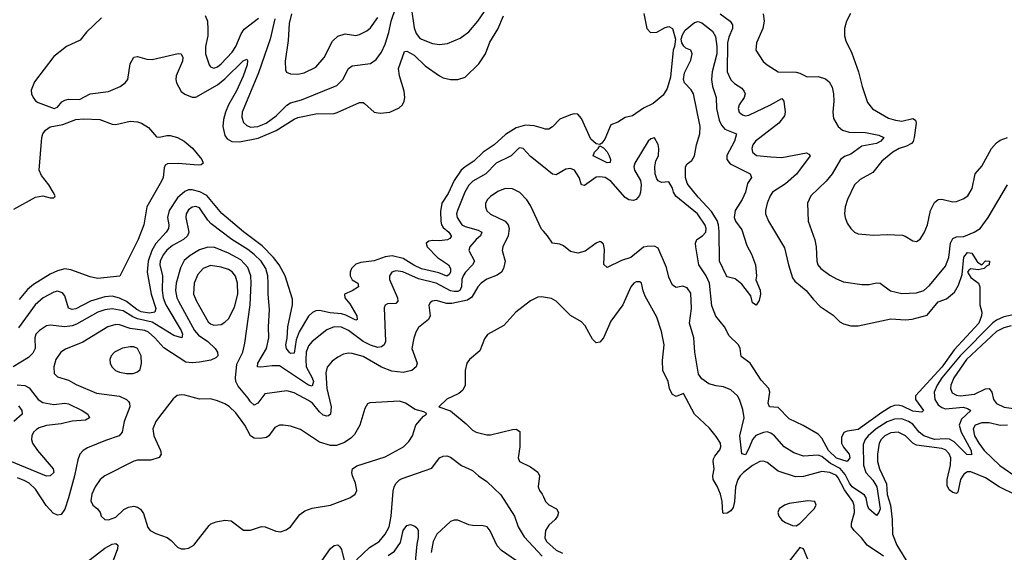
# Model space of a CAD drawing. Header units: inches. Extents: x 1173000 to 1307049, y 522583 to 678455.
# Tile 334 of 617: x 1297122 to 1302533, y 534390 to 537318. Entities that reach past the tile are written whole.
import ezdxf

# ---------------------------------------------------------------- set-up
doc = ezdxf.new("R2010")
doc.units = ezdxf.units.IN
doc.header["$MEASUREMENT"] = 0
doc.layers.add('B2593', color=7, linetype='Continuous')
doc.layers.add('B3503', color=7, linetype='Continuous')

msp = doc.modelspace()

# ---------------------------------------------------------------- linework, layer by layer
at = {"layer": 'B2593', "color": 5}
for points, elevation in [([(1298523.5, 537323.5), (1298498.4, 537210), (1298435, 537025), (1298345.3, 536810), (1298342.5, 536782.5), (1298352, 536752), (1298370, 536735.6), (1298390, 536728.1), (1298430, 536730.6), (1298476, 536750), (1298531.9, 536790), (1298590, 536848.2), (1298610, 536860.4), (1298670, 536877.5), (1298864.5, 536955.5), (1298898.8, 536990), (1298929.9, 537050.1), (1298950, 537064.5), (1299050, 537078), (1299081.6, 537098.4), (1299110, 537139.6), (1299130, 537182.6), (1299151.7, 537248.3), (1299164.4, 537310), (1299190, 537385.8)], 840), ([(1298615.6, 537350), (1298603.6, 537296.4), (1298597.2, 537202.8), (1298580.2, 537090), (1298582.4, 537042.4), (1298589.2, 537029.2), (1298610, 537020.9), (1298650, 537018.6), (1298686.4, 537026.4), (1298750, 537057.6), (1298794.8, 537110), (1298840.5, 537199.5), (1298870, 537226.8), (1298910, 537239.3), (1298970, 537231.1), (1298990, 537236), (1299030, 537256.8), (1299050, 537273.5), (1299090.6, 537329.4)], 860), ([(1299273.5, 537386.5), (1299290, 537273.4), (1299301.3, 537241.3), (1299318.8, 537218.8), (1299330.3, 537210), (1299390, 537187.9), (1299430, 537182.2), (1299473.3, 537186.7), (1299543.4, 537216.6), (1299590, 537251.3), (1299640.6, 537310), (1299676.2, 537363.8)], 840), ([(1297571.1, 537328.9), (1297490, 537248.6), (1297454.4, 537205.6), (1297380.3, 537170), (1297310, 537116.5), (1297204.4, 536975.6), (1297186, 536930), (1297186.7, 536910), (1297195.6, 536890), (1297210, 536872), (1297223.5, 536863.5), (1297312, 536830), (1297330, 536838), (1297354.4, 536865.6), (1297370, 536875.8), (1297390, 536881), (1297450, 536879.6), (1297510, 536910.1), (1297610, 536922.5), (1297675.1, 536950), (1297701.1, 536970), (1297715.6, 536990), (1297730, 537074.8), (1297750, 537112.2), (1297770, 537116.5), (1297821.8, 537101.8), (1297850, 537099.3), (1297992.3, 537132.3), (1298010, 537130.3), (1298018.5, 537110), (1298016.8, 537090), (1297982.1, 537010), (1297979.4, 536990), (1297983.2, 536970), (1298010, 536923.1), (1298030, 536907.9), (1298070, 536891.6), (1298090, 536892.9), (1298210, 536959.6), (1298250, 536992.9), (1298350, 537092.4), (1298370, 537101.3), (1298374.3, 537094.3), (1298372.4, 537070), (1298350, 537007.2), (1298313.9, 536926.1), (1298270, 536849.1), (1298252.7, 536810), (1298241.4, 536770), (1298239, 536730), (1298250, 536681.1), (1298263, 536663), (1298288.3, 536648.3), (1298330, 536647.1), (1298432.6, 536667.4), (1298531.3, 536708.7), (1298630, 536771.7), (1298650, 536780.1), (1298750, 536801), (1298850, 536802.8), (1298866.9, 536806.9), (1298990, 536863.6), (1299010, 536863.1), (1299017.8, 536857.8), (1299070, 536809.2), (1299103.8, 536803.8), (1299157, 536810), (1299206.7, 536833.3), (1299225.1, 536850), (1299235.5, 536870), (1299238.2, 536890), (1299234.3, 536925.7), (1299208.7, 537008.7), (1299204.8, 537050), (1299236.9, 537143.1), (1299250, 537145.8), (1299290, 537123.6), (1299350, 537064.3), (1299430, 537008.6), (1299450, 536998.5), (1299490, 536988.4), (1299530, 536988.3), (1299570, 537001.3), (1299645.1, 537074.9), (1299681.7, 537130), (1299705.1, 537194.9), (1299750, 537265), (1299780.9, 537339.1)], 820), ([(1298141.1, 537341.1), (1298154.5, 537310), (1298156.9, 537263.1), (1298156.5, 537230), (1298142.9, 537170), (1298144.2, 537130), (1298162.6, 537070), (1298170, 537059.6), (1298190, 537051.2), (1298210, 537059.1), (1298230, 537074.8), (1298290, 537139.2), (1298310, 537170.2), (1298339.2, 537240.8), (1298354.9, 537265.1), (1298433.7, 537326.3)], 840), ([(1297090, 536277), (1297210, 536343), (1297250, 536350.2), (1297290, 536338.5), (1297310, 536339.5), (1297315.3, 536344.7), (1297317.7, 536350), (1297307.1, 536370), (1297282.8, 536410), (1297241.7, 536461.7), (1297228.4, 536490), (1297243, 536670), (1297249.3, 536690), (1297264, 536710), (1297290, 536729.7), (1297359, 536741), (1297430, 536770), (1297473.8, 536773.8), (1297563.1, 536770), (1297630, 536743.3), (1297650, 536741.6), (1297730, 536760.8), (1297770, 536757.4), (1297792, 536750), (1297830, 536725), (1297874, 536674), (1297890, 536671.8), (1297930, 536681.7), (1297950, 536680.5), (1297990, 536670.1), (1298025.6, 536650), (1298072, 536612), (1298123.6, 536550), (1298130.3, 536529.7), (1298119.5, 536520.5), (1298102.3, 536517.7), (1297993.3, 536526.7), (1297933.6, 536526.4), (1297921.7, 536518.3), (1297915.7, 536504.3), (1297910.1, 536450), (1297901.9, 536430), (1297821, 536290), (1297803.7, 536190), (1297773.5, 536110), (1297672.3, 535907.7), (1297550, 535894.9), (1297510, 535903.7), (1297403.5, 535943.5), (1297370, 535948.1), (1297330, 535937.4), (1297290, 535918.6), (1297197.8, 535862.2), (1297165.2, 535834.8), (1297119.8, 535780.2)], 780), ([(1300000, 536719.6), (1299950, 536735.1), (1299901.6, 536738.4), (1299850, 536723.6), (1299792.6, 536687.4), (1299730.4, 536629.6), (1299669.4, 536590), (1299618.8, 536541.2), (1299570, 536509.9), (1299549, 536491), (1299510, 536434.2), (1299476.9, 536363.1), (1299442.1, 536310), (1299435.6, 536264.4), (1299436.2, 536210), (1299440.8, 536190), (1299450, 536176.5), (1299480.4, 536150), (1299494.1, 536130), (1299493.1, 536126.9), (1299485.3, 536114.7), (1299472.6, 536107.4), (1299430, 536102.1), (1299390, 536104.8), (1299370, 536100.2), (1299356.8, 536090), (1299361.5, 536070), (1299418.7, 536010), (1299478.2, 535970), (1299489.5, 535950), (1299489.5, 535930), (1299483.2, 535916.8), (1299470, 535907.5), (1299426.3, 535926.3), (1299330, 535948), (1299288.3, 535968.3), (1299230, 536005.7), (1299170, 536020.4), (1299130, 536015), (1299070, 535992.5), (1298996.5, 535983.5), (1298970, 535975), (1298946.4, 535950), (1298939.1, 535930), (1298938.7, 535910), (1298950, 535888.4), (1298980.3, 535870), (1298984.9, 535850), (1298950, 535828), (1298906.4, 535810), (1298909, 535790), (1298936.5, 535756.5), (1298974.4, 535690), (1298976.9, 535670), (1298970, 535665.9), (1298914.8, 535694.8), (1298890, 535702), (1298827.5, 535707.5), (1298770, 535719.9), (1298750, 535717.4), (1298731.2, 535708.8), (1298710, 535688.4), (1298658.2, 535601.8), (1298641, 535559), (1298630, 535484.5), (1298610, 535483.7), (1298603.7, 535490), (1298588.4, 535510), (1298585.4, 535530), (1298592.4, 535567.6), (1298595.8, 535630), (1298622.1, 535750), (1298622, 535782), (1298581.3, 535910), (1298548.7, 535970), (1298517, 536010), (1298454.8, 536074.8), (1298351.5, 536151.5), (1298233.3, 536253.3), (1298150, 536351.2), (1298112.3, 536372.3), (1298070, 536383.3), (1298050, 536382.2), (1298030, 536374), (1297990, 536339), (1297943.5, 536270), (1297935, 536230), (1297941.6, 536190), (1297939.8, 536170), (1297928, 536150), (1297870, 536087), (1297848.8, 536050), (1297828.2, 535990), (1297823.3, 535930), (1297845.4, 535810), (1297870.1, 535730), (1297865, 535710), (1297835.1, 535704.9), (1297790, 535711.6), (1297765.4, 535725.4), (1297710, 535769.1), (1297670, 535787.9), (1297630, 535799.2), (1297590, 535793.9), (1297511.2, 535770), (1297430, 535729.5), (1297410, 535724.5), (1297390, 535732.9), (1297370, 535799.7), (1297357, 535817), (1297330, 535825), (1297310, 535820.1), (1297250.7, 535790), (1297206.9, 535750), (1297115.5, 535624.5)], 820), ([(1300000, 536509.7), (1299930, 536565.7), (1299889, 536610), (1299870, 536613.6), (1299863.1, 536610), (1299823.9, 536570), (1299739.8, 536530), (1299683, 536470), (1299613.2, 536430), (1299590, 536409), (1299567.7, 536370), (1299528.7, 536270), (1299523.2, 536250), (1299526.2, 536230), (1299551.2, 536191.2), (1299570, 536181), (1299640.9, 536160.9), (1299661.3, 536150), (1299655, 536130), (1299630, 536109.9), (1299596.8, 536070), (1299590.2, 536050), (1299621.1, 535990), (1299610.2, 535970), (1299571.9, 535930), (1299559.1, 535910), (1299552.3, 535890), (1299550.8, 535850), (1299540.4, 535830), (1299530, 535824.6), (1299510, 535823.5), (1299490, 535828.1), (1299410, 535870.6), (1299314.2, 535894.2), (1299227.3, 535932.7), (1299190, 535937.6), (1299167.6, 535930), (1299154, 535910), (1299154, 535890), (1299198.5, 535790), (1299200.7, 535770), (1299190, 535758.8), (1299144.3, 535755.7), (1299131.1, 535748.9), (1299125.1, 535734.9), (1299132.5, 535550), (1299125.9, 535530), (1299110, 535519.7), (1299090, 535516.8), (1299050, 535529.2), (1299009.3, 535550), (1298930, 535610.4), (1298890, 535628.7), (1298850, 535629.9), (1298810, 535614), (1298730, 535549), (1298710, 535524.5), (1298696.8, 535490), (1298693.8, 535450), (1298696.8, 535410), (1298730.1, 535350), (1298736, 535330), (1298730, 535304.1), (1298710, 535309), (1298550, 535414.5), (1298510, 535416.1), (1298448, 535408), (1298429.9, 535409.9), (1298430.7, 535430), (1298478.3, 535510), (1298491.7, 535570), (1298489.2, 535629.2), (1298494.4, 535725.6), (1298487.8, 535810), (1298488.4, 535870), (1298485.6, 535910), (1298474.4, 535950), (1298448.4, 535990), (1298410, 536028), (1298375.1, 536055.1), (1298288.9, 536108.9), (1298175.2, 536195.2), (1298155.8, 536215.8), (1298110, 536283.4), (1298090, 536291.6), (1298070, 536286.8), (1298050, 536272.9), (1298037.6, 536250), (1298035.3, 536230), (1298052.1, 536150), (1298044.8, 536130), (1298023.2, 536110), (1297962.7, 536077.3), (1297930, 536052), (1297910, 536026.2), (1297894.2, 535990), (1297892.7, 535970), (1297906.7, 535910), (1297904.9, 535830), (1297910.8, 535790), (1297925.9, 535750), (1298009.5, 535610), (1298017.2, 535590), (1298013.7, 535570), (1297970, 535581.9), (1297850, 535655.3), (1297770, 535673.9), (1297744.3, 535684.3), (1297690, 535717.2), (1297630, 535729.5), (1297590, 535723.4), (1297551.3, 535710), (1297434.7, 535645.3), (1297410, 535635.7), (1297370, 535629.9), (1297290, 535639.2), (1297270, 535635.1), (1297230.4, 535610), (1297210.3, 535590), (1297205.5, 535570), (1297206.8, 535510), (1297195.3, 535484.7), (1297170, 535461.2), (1297086.5, 535410)], 840), ([(1300000, 536156), (1299990, 536167.3), (1299930, 536296.2), (1299910, 536327.8), (1299870, 536368.3), (1299830, 536388.6), (1299790, 536390.9), (1299750, 536373.8), (1299710, 536345.3), (1299693.8, 536330), (1299682.2, 536310), (1299681.6, 536290), (1299690, 536267.9), (1299710, 536248.7), (1299790.1, 536210.1), (1299806, 536190), (1299811.8, 536170), (1299806.3, 536130), (1299776.5, 536070), (1299774.4, 536050), (1299789.4, 535990), (1299781.1, 535950), (1299769.2, 535930.8), (1299746, 535914), (1299689, 535891), (1299659, 535870), (1299640.1, 535850), (1299606.7, 535793.3), (1299583.3, 535776.7), (1299497.1, 535757.1), (1299470, 535758.6), (1299410, 535775), (1299388.9, 535771.1), (1299378.2, 535761.8), (1299371.5, 535748.5), (1299378.8, 535690), (1299368, 535670), (1299314.4, 535625.6), (1299299.5, 535600.5), (1299288.2, 535568.2), (1299277.8, 535510), (1299306.2, 535430), (1299300.7, 535410), (1299276.5, 535390), (1299230, 535379.6), (1299166.8, 535386.8), (1299110, 535408.4), (1299010, 535466.1), (1298950, 535483.6), (1298930, 535485), (1298900.9, 535479.1), (1298870, 535463.2), (1298839.6, 535440.4), (1298811.4, 535408.6), (1298803.7, 535376.3), (1298809.3, 535290), (1298833.9, 535190), (1298830.8, 535150), (1298818.8, 535141.2), (1298810, 535138.3), (1298790, 535144.7), (1298770, 535162), (1298731.3, 535210), (1298710, 535224.5), (1298630, 535267.5), (1298590, 535278.5), (1298470, 535260.9), (1298430, 535210.8), (1298410, 535198.5), (1298390, 535217.2), (1298378.2, 535238.2), (1298323.2, 535303.2), (1298310.8, 535330), (1298308.8, 535350), (1298315.5, 535424.5), (1298347.8, 535490), (1298359.2, 535540.8), (1298389.5, 535750.5), (1298394.9, 535870), (1298392.5, 535910), (1298375.3, 535955.3), (1298337.1, 535997.1), (1298270, 536035), (1298190, 536067.7), (1298150, 536065.9), (1298110, 536052.5), (1298058.5, 536021.5), (1298025.9, 535994.1), (1298005.1, 535954.9), (1297982.9, 535870), (1297977.8, 535830), (1297986, 535790), (1297995.2, 535770), (1298083.7, 535610), (1298104.8, 535584.8), (1298157, 535550), (1298197.1, 535510), (1298208.4, 535490), (1298210.3, 535470), (1298200.6, 535459.4), (1298173.1, 535446.9), (1298110, 535435.8), (1298070, 535431.1), (1298036.1, 535436.1), (1297914, 535514), (1297864, 535570), (1297830, 535600.8), (1297809.9, 535609.9), (1297730, 535620.1), (1297670, 535641.2), (1297650, 535642.7), (1297607.1, 535630), (1297470, 535545.2), (1297373.8, 535506.2), (1297348.2, 535490), (1297321, 535450), (1297309.3, 535410), (1297312.4, 535372.4), (1297330, 535354.9), (1297390, 535337.1), (1297433.1, 535313.1), (1297545.2, 535265.2), (1297670, 535248.1), (1297710, 535231), (1297719.5, 535219.5), (1297726.2, 535210), (1297727.5, 535190), (1297696.6, 535110), (1297685, 535050), (1297668.2, 535030), (1297594.2, 535005.8), (1297495.3, 534964.7), (1297470.2, 534949.8), (1297453.4, 534930), (1297441, 534899), (1297423.9, 534810), (1297390.1, 534689.9), (1297370, 534627.6), (1297350, 534598.7), (1297330, 534594.6), (1297306.3, 534606.3), (1297268.4, 534648.4), (1297210, 534737), (1297174.3, 534770), (1297150, 534784.1), (1297110, 534800.7)], 860), ([(1300000, 535793.6), (1299990, 535795.4), (1299970, 535792.6), (1299930, 535772.6), (1299848.4, 535710), (1299782.3, 535637.7), (1299692.2, 535587.8), (1299676.1, 535563.9), (1299650, 535497.2), (1299594, 535450), (1299579.1, 535430), (1299570.4, 535390), (1299570.4, 535310), (1299558.3, 535281.7), (1299536.2, 535263.8), (1299470, 535232), (1299424.7, 535190), (1299490, 535168.5), (1299576.6, 535096.6), (1299610, 535061.7), (1299630, 535051.7), (1299690, 535036), (1299710, 535036.9), (1299830, 535065.8), (1299850, 535067.2), (1299870, 535054), (1299870.3, 534970), (1299860.9, 534910), (1299868.5, 534890), (1299930, 534859.7), (1299970.1, 534830.1), (1299978.9, 534810), (1299972.2, 534750), (1299979, 534730), (1299993.4, 534710), (1300000, 534695.4)], 880), ([(1297108.9, 535311.1), (1297150, 535307.8), (1297173.7, 535293.7), (1297223.2, 535230), (1297250, 535213.4), (1297310, 535202), (1297369.5, 535209.5), (1297390, 535205.9), (1297465.7, 535170), (1297495.8, 535150), (1297506, 535130), (1297484, 535116), (1297410.8, 535110.8), (1297350, 535096.9), (1297270, 535087.1), (1297230, 535075.3), (1297214.2, 535065.8), (1297198, 535050), (1297188.3, 535030), (1297187.3, 535010), (1297193.3, 534990), (1297220.1, 534950), (1297307, 534850), (1297309.3, 534830), (1297290, 534810.7), (1297270, 534808.7), (1297070, 534892.2)], 840), ([(1297115.5, 535195.5), (1297133.7, 535170), (1297136.5, 535150), (1297089.3, 535110)], 820), ([(1298973.6, 534350), (1299043.8, 534416.2), (1299098.1, 534450), (1299130, 534489.4), (1299152.6, 534530), (1299163.3, 534590), (1299173.9, 534726.1), (1299180.3, 534750), (1299191.9, 534770), (1299210, 534788.1), (1299224.6, 534795.4), (1299387.1, 534852.9), (1299430, 534910.2), (1299450, 534919), (1299470, 534920.9), (1299490, 534912.9), (1299550, 534867.6), (1299610, 534840.3), (1299643.1, 534810), (1299690, 534779), (1299766.1, 534706.1), (1299841.6, 534590), (1299862.2, 534530), (1299894.8, 534474.8), (1299993.4, 534370)], 860), ([(1299147.1, 534372.9), (1299182.7, 534397.3), (1299214.9, 534445.1), (1299230, 534510.5), (1299250, 534537.6), (1299270, 534543), (1299294, 534534), (1299305.5, 534525.5), (1299312.4, 534512.4), (1299311.5, 534471.5), (1299304.3, 534435.7), (1299290, 534280.9)], 840), ([(1299906.1, 534306.1), (1299770, 534400.2), (1299746.8, 534426.8), (1299708.5, 534508.5), (1299690.6, 534530.6), (1299670, 534536.3), (1299610, 534537.4), (1299590, 534541.9), (1299530, 534567.3), (1299510, 534567.6), (1299490, 534560.3), (1299414, 534490), (1299395.2, 534450), (1299383.6, 534390)], 860), ([(1297470, 534319.4), (1297590, 534412.6), (1297630, 534434.4), (1297650, 534439.7), (1297662, 534430), (1297658.9, 534410), (1297629.6, 534330)], 860), ([(1298770, 534326), (1298830, 534411.8), (1298850, 534427), (1298870, 534432), (1298881.2, 534421.2), (1298890, 534406.8), (1298906.1, 534346.1)], 860)]:
    msp.add_lwpolyline(points, dxfattribs=dict(at, elevation=elevation))
at = {"layer": 'B2593', "color": 5, "elevation": 880}
for points in [[(1298170, 535966.7), (1298130, 535950.5), (1298102.1, 535917.9), (1298081.9, 535870), (1298077.5, 535810), (1298094, 535770), (1298157.9, 535657.9), (1298170, 535646.4), (1298190, 535638.4), (1298230, 535643.2), (1298250, 535654.6), (1298270, 535674.5), (1298302.8, 535737.2), (1298320.3, 535810), (1298319.9, 535870), (1298308.8, 535908.8), (1298290, 535932.2), (1298270, 535944.5), (1298230, 535958.6)], [(1297730, 535519.9), (1297688.1, 535511.9), (1297643, 535490), (1297624.4, 535470), (1297617.6, 535450), (1297620.3, 535430), (1297628.8, 535410), (1297649.5, 535389.5), (1297670, 535380.6), (1297710, 535373.5), (1297746, 535374), (1297770, 535381.7), (1297785.1, 535394.9), (1297792.1, 535427.9), (1297788.9, 535470), (1297770, 535510.7), (1297750, 535519.4)], [(1298010, 535256.8), (1297987.7, 535252.3), (1297965.4, 535234.6), (1297884.4, 535130), (1297870, 535109.6), (1297853.6, 535070), (1297858.8, 535030), (1297896.9, 534950), (1297899.5, 534930), (1297887.8, 534912.2), (1297842.3, 534897.7), (1297770, 534896.5), (1297750, 534892.3), (1297590, 534810.8), (1297565.2, 534790), (1297536.6, 534750), (1297518.5, 534710), (1297513.5, 534673.5), (1297524.2, 534650), (1297550.6, 534630), (1297564.4, 534610), (1297570.5, 534590), (1297590.4, 534570.4), (1297610, 534568.9), (1297650, 534584), (1297694.8, 534625.2), (1297720.7, 534639.3), (1297750, 534643.7), (1297770, 534638.5), (1297786.8, 534626.8), (1297803.2, 534603.2), (1297827.3, 534527.3), (1297839.3, 534510), (1297870, 534494.3), (1297932.7, 534472.7), (1297955.4, 534455.4), (1297990, 534418.4), (1298010, 534408.7), (1298030, 534408.8), (1298050, 534413.4), (1298079.6, 534430), (1298163, 534537), (1298173.4, 534546.6), (1298201.5, 534558.5), (1298250, 534567.1), (1298283.5, 534563.5), (1298352.5, 534512.5), (1298390, 534512.8), (1298451.8, 534531.8), (1298470.3, 534530.3), (1298530, 534506), (1298556.2, 534503.8), (1298586, 534514), (1298609.7, 534530.3), (1298661.7, 534598.3), (1298690, 534619), (1298730, 534632.8), (1298830, 534650.3), (1298936, 534690), (1298966, 534710), (1298974.5, 534730), (1298968.2, 534770), (1298951.3, 534810), (1298947.8, 534830), (1298952, 534850), (1298974.6, 534865.4), (1299130, 534915.4), (1299231.3, 534970), (1299260.3, 534999.7), (1299280.5, 535030), (1299299.6, 535090), (1299341.1, 535138.9), (1299357.2, 535150), (1299356, 535156), (1299343.2, 535163.2), (1299295.2, 535175.2), (1299242.7, 535210), (1299210, 535220.4), (1299047.3, 535212.7), (1299033.7, 535206.3), (1299018.8, 535181.2), (1298992.2, 535090), (1298961.8, 535038.2), (1298942.2, 535017.8), (1298906.6, 534993.4), (1298863.1, 534976.9), (1298830, 534976.8), (1298770, 534996.1), (1298665.6, 535065.6), (1298610, 535084.2), (1298570.3, 535089.7), (1298550, 535088.4), (1298523.9, 535076.1), (1298491.7, 535030), (1298478.1, 535021.9), (1298444.5, 535015.5), (1298410, 535018.3), (1298391.5, 535031.5), (1298359.9, 535090), (1298310, 535157.8), (1298272.6, 535192.6), (1298250, 535206.8), (1298210, 535223.5), (1298170, 535233.3), (1298110, 535232), (1298030, 535254.6)]]:
    msp.add_lwpolyline(points, close=True, dxfattribs=at)
at = {"layer": 'B3503', "color": 5}
for points, elevation in [([(1300552.3, 537352.3), (1300568.3, 537270), (1300587.9, 537247.9), (1300623.6, 537250), (1300670, 537275.3), (1300690, 537280.2), (1300708.9, 537268.9), (1300726.8, 537210), (1300721.4, 537170), (1300713.5, 537150), (1300698.9, 537001.1), (1300680.8, 536939.2), (1300657.5, 536902.5), (1300603.1, 536856.9), (1300550, 536832.3), (1300490.1, 536789.9), (1300450, 536781.1), (1300410, 536754.5), (1300370, 536740.5), (1300338.5, 536661.5), (1300321.4, 536638.6), (1300310, 536631.9), (1300290, 536635.7), (1300261, 536661), (1300210, 536775.1), (1300190, 536799.5), (1300170, 536800.5), (1300150, 536795), (1300090, 536770.9), (1300050, 536729.8), (1300030, 536715.7), (1300010, 536716.5), (1300000, 536719.6)], 820), ([(1300972.4, 537350), (1301026.4, 537310), (1301038.8, 537290), (1301038.6, 537270), (1301018.7, 537221.3), (1301011.5, 537190), (1301010, 537031.3), (1301030, 536986.7), (1301050, 536967.2), (1301090, 536942), (1301104.1, 536924.1), (1301108.1, 536910), (1301103.2, 536890), (1301076.9, 536850), (1301071.3, 536830), (1301076.5, 536810), (1301094.2, 536794.2), (1301110, 536789.6), (1301130, 536792.9), (1301248.8, 536850), (1301310, 536885.3), (1301320.8, 536870), (1301327.9, 536810), (1301324.7, 536790), (1301293.4, 536750), (1301165, 536650), (1301151.8, 536630), (1301145.8, 536610), (1301149.2, 536590), (1301171.5, 536571.5), (1301250, 536563.4), (1301310, 536560.4), (1301445.3, 536585.3), (1301459.7, 536579.7), (1301465.7, 536570), (1301391.2, 536468.8), (1301330, 536415.8), (1301258.4, 536370), (1301245.7, 536350), (1301230.3, 536310), (1301220.3, 536270), (1301220.3, 536250), (1301237.6, 536210), (1301324.8, 536064.8), (1301346.8, 535970), (1301370, 535899.6), (1301381.1, 535881.1), (1301444.8, 535830), (1301482.4, 535782.4), (1301522, 535742), (1301593.3, 535693.3), (1301630, 535657.4), (1301650, 535645.8), (1301690, 535635.5), (1301730, 535634.4), (1301910, 535672.9), (1301990, 535668.2), (1302027.3, 535672.7), (1302110, 535694.7), (1302170, 535767.8), (1302215.5, 535784.5), (1302260, 535820), (1302282.1, 535857.9), (1302302.2, 535917.8), (1302310, 536012), (1302330, 536037.5), (1302354.9, 536034.9), (1302385.2, 535985.2), (1302410, 535971), (1302430, 535992), (1302450.8, 535990), (1302450.7, 535970), (1302435.9, 535964.1), (1302422, 535950), (1302390, 535942.7), (1302350, 535949.2), (1302338, 535942), (1302330.8, 535930), (1302350, 535901), (1302390.4, 535870.4), (1302398, 535850), (1302399.1, 535750), (1302410.3, 535710.3), (1302408.4, 535690), (1302392.2, 535650), (1302257.3, 535502.7), (1302190, 535408.4), (1302044.6, 535250), (1302045.6, 535230), (1302088.7, 535170), (1302079.1, 535160.9), (1302030, 535165.4), (1301973.3, 535193.3), (1301950, 535198.8), (1301930, 535197.9), (1301910, 535189.9), (1301860.3, 535159.7), (1301730, 535065.4), (1301670, 535056.3), (1301651.5, 535048.5), (1301638.9, 535021.1), (1301638.7, 534990), (1301649.1, 534969.1), (1301680.6, 534930), (1301684.7, 534910), (1301670, 534889.1), (1301610, 534908.3), (1301567.7, 534950), (1301530, 535017.3), (1301510, 535039.8), (1301427.9, 535087.9), (1301350, 535125), (1301290, 535186.3), (1301243.5, 535190), (1301235.4, 535210), (1301245, 535270), (1301239.3, 535290), (1301197.2, 535337.2), (1301136.1, 535430), (1301087.3, 535467.3), (1301081.5, 535510), (1301073.1, 535530), (1301020.2, 535580.2), (1300995.2, 535630), (1300948.5, 535688.5), (1300925.9, 535745.9), (1300913.8, 535870), (1300894.5, 535910), (1300854.4, 535970), (1300837.3, 536070), (1300835.6, 536090), (1300843.1, 536110), (1300875.3, 536130), (1300892.3, 536150), (1300894.7, 536170), (1300890, 536187.8), (1300846.2, 536250), (1300727.6, 536347.6), (1300715.5, 536370), (1300710, 536392.3), (1300690, 536426.6), (1300650, 536423.6), (1300630, 536432.3), (1300622.9, 536442.9), (1300615.1, 536470), (1300612.2, 536510), (1300618.7, 536541.3), (1300633.1, 536570), (1300635.3, 536610), (1300630, 536632.7), (1300610, 536669.2), (1300590, 536663.7), (1300576.3, 536650), (1300503.2, 536530), (1300497.2, 536510), (1300500.2, 536490), (1300534, 536434), (1300537.6, 536410), (1300534.3, 536370), (1300527.8, 536352.2), (1300510, 536329.6), (1300495.6, 536324.4), (1300470, 536328.6), (1300450, 536339.7), (1300371.1, 536430), (1300338.9, 536450), (1300310, 536454.5), (1300290, 536452.4), (1300225.8, 536405.8), (1300210, 536409.6), (1300196.6, 536450), (1300170.5, 536490.5), (1300150, 536499.9), (1300124.2, 536495.8), (1300070, 536465.6), (1300050, 536469.7), (1300000, 536509.7)], 840), ([(1301207.2, 537350), (1301214.3, 537310), (1301206.7, 537270), (1301171.7, 537190), (1301167.6, 537150), (1301208.2, 537088.2), (1301230, 537069.2), (1301290, 537031.4), (1301388.7, 537028.7), (1301410, 537023.2), (1301450, 537003.1), (1301510, 537006.3), (1301550, 536993.1), (1301570, 536976.5), (1301587.1, 536947.1), (1301595.3, 536910), (1301597.1, 536870), (1301590.2, 536810), (1301594.8, 536774.8), (1301620.2, 536730), (1301644.4, 536710), (1301680.4, 536700.4), (1301770, 536698.4), (1301843.7, 536683.7), (1301871.2, 536670), (1301854.2, 536650), (1301830, 536637.6), (1301750, 536621.9), (1301690, 536579.6), (1301654.3, 536565.7), (1301632.8, 536550), (1301586.2, 536470), (1301553.2, 536430), (1301469.2, 536350), (1301451.1, 536310), (1301455.6, 536210), (1301491.2, 536108.8), (1301498.5, 536070), (1301502, 535990), (1301508.1, 535970), (1301524.6, 535950), (1301573.9, 535913.9), (1301610, 535892.8), (1301650, 535877.8), (1301750, 535862), (1301790, 535862.4), (1301830, 535872.4), (1301850, 535870.2), (1301908.3, 535828.3), (1301970, 535812.6), (1302050, 535816.3), (1302090.4, 535829.6), (1302122.8, 535857.2), (1302210, 535962.3), (1302227.3, 536010), (1302237.8, 536090), (1302250, 536115.2), (1302270, 536124), (1302310, 536125.7), (1302368, 536150), (1302399.5, 536170), (1302445, 536230), (1302549.8, 536410)], 860), ([(1301687.3, 537352.7), (1301666.3, 537310), (1301655.6, 537270), (1301654.6, 537230), (1301661.3, 537201.3), (1301694.6, 537134.6), (1301732.1, 537032.1), (1301751.6, 536950), (1301782, 536862), (1301808.5, 536828.5), (1301897.5, 536777.5), (1301934.5, 536765.5), (1301970, 536760.9), (1302030, 536774.5), (1302045.2, 536765.2), (1302048.6, 536748.6), (1302038.4, 536670), (1302031.5, 536648.5), (1302022.5, 536637.5), (1301996.4, 536623.6), (1301954.6, 536610), (1301919.6, 536590), (1301860.6, 536539.4), (1301810, 536477.2), (1301740.1, 536439.9), (1301709.5, 536410.5), (1301671.3, 536330), (1301657.8, 536290), (1301654.3, 536250), (1301658.3, 536230), (1301670, 536199.1), (1301690.2, 536170.2), (1301710, 536150.4), (1301730, 536140.3), (1301813.3, 536133.3), (1301890, 536136.5), (1301973, 536133), (1301988.7, 536128.7), (1302030, 536102), (1302050, 536099.1), (1302070, 536110.7), (1302093, 536147), (1302111, 536190), (1302127.8, 536270), (1302150, 536313.7), (1302170, 536328.8), (1302190, 536331.7), (1302250, 536317.4), (1302270, 536319.5), (1302307.3, 536332.7), (1302332.8, 536350), (1302355.6, 536390), (1302373.5, 536470), (1302410, 536512.9), (1302461.8, 536610), (1302490, 536641.6), (1302510, 536656.1), (1302550, 536669.5)], 880), ([(1302616.4, 535703.6), (1302530, 535684.9), (1302490, 535666.3), (1302470, 535650.9), (1302289.9, 535470.1), (1302189.6, 535350), (1302163.7, 535310), (1302148.4, 535270), (1302151.5, 535230), (1302170, 535201.6), (1302190, 535185.8), (1302210, 535179.4), (1302307.8, 535187.8), (1302330, 535181.8), (1302348.9, 535170), (1302298.3, 535121.7), (1302284.9, 535090), (1302296.2, 535050), (1302351.8, 534950), (1302353.5, 534926.5), (1302328, 534928), (1302257.3, 534997.3), (1302232.5, 535012.5), (1302210, 535015), (1302150, 535010.2), (1302090.4, 535030), (1302064.3, 535050), (1302030, 535094.3), (1302006.4, 535110), (1301970, 535124.8), (1301930, 535122), (1301890, 535107.7), (1301828.8, 535070), (1301784, 535030), (1301768.1, 535010), (1301757.4, 534982.6), (1301758.7, 534870), (1301772, 534830), (1301810, 534787.7), (1301832, 534750), (1301850.1, 534630), (1301844.2, 534610), (1301830, 534592.2), (1301788.8, 534630), (1301780.6, 534650), (1301774.3, 534690), (1301765.4, 534705.4), (1301697.6, 534750), (1301682.4, 534770), (1301658.8, 534818.8), (1301630.8, 534850.8), (1301578.8, 534878.8), (1301530, 534916.9), (1301510, 534923.7), (1301430, 534919.2), (1301376.4, 534936.4), (1301322.7, 534970), (1301269.9, 535029.9), (1301250, 535046.2), (1301230, 535051.9), (1301210, 535049.3), (1301168.3, 535031.7), (1301149.1, 535010), (1301130, 534960.5), (1301110, 534927), (1301091.4, 534931.4), (1301080.1, 535030), (1301102.9, 535130), (1301096.2, 535176.2), (1301077.4, 535230), (1301066.4, 535250), (1301030, 535283.8), (1300990, 535300.3), (1300950, 535305), (1300910, 535317.2), (1300870, 535344.2), (1300851.8, 535370), (1300832.2, 535490), (1300826.9, 535570), (1300803.9, 535650), (1300814.5, 535730), (1300810, 535815.1), (1300790, 535844.7), (1300766.9, 535853.1), (1300730, 535846.6), (1300710, 535858.4), (1300690, 535902.9), (1300676.2, 535956.2), (1300630, 536062.4), (1300610, 536072.8), (1300570, 536072.1), (1300550, 536067.1), (1300480.3, 536010), (1300430, 535994.4), (1300350, 535955.4), (1300332.3, 535972.3), (1300335.7, 536055.7), (1300330, 536084), (1300316.6, 536096.6), (1300310, 536099.3), (1300290, 536089.6), (1300230, 536046.2), (1300190, 536034.2), (1300150, 536043.5), (1300110, 536075.6), (1300090, 536084.2), (1300049.7, 536089.7), (1300022.9, 536130), (1300000, 536156)], 860), ([(1301868.6, 534370), (1301779.3, 534430), (1301747.7, 534470), (1301707.5, 534510), (1301694.2, 534530), (1301692.8, 534550), (1301710.5, 534610), (1301707.5, 534647.5), (1301699.9, 534670), (1301654.3, 534734.3), (1301620.3, 534800.3), (1301610, 534812.5), (1301574.2, 534830), (1301530, 534834.5), (1301430, 534806.9), (1301384.8, 534804.8), (1301290, 534835.7), (1301230, 534884.1), (1301210, 534891.2), (1301190, 534889.3), (1301150, 534867.9), (1301100.3, 534830), (1301081.4, 534810), (1301069.2, 534790), (1301055.5, 534750), (1301050.9, 534669.1), (1301043.3, 534636.7), (1301030, 534617.7), (1301010, 534605.9), (1300990, 534603.5), (1300986.9, 534606.9), (1300982.8, 534670), (1300973.8, 534710), (1300954.7, 534754.7), (1300932.7, 534790), (1300930.5, 534810), (1300939, 534850), (1300932.4, 534890), (1300935.2, 534904.8), (1300941.4, 534918.6), (1300970, 534953.4), (1300976.1, 534970), (1300972.8, 534990), (1300950, 535027.6), (1300913.2, 535073.2), (1300829.9, 535149.9), (1300770, 535263.7), (1300730, 535247), (1300710, 535258), (1300703, 535270), (1300693.6, 535290), (1300685.1, 535330), (1300656.5, 535390), (1300655.1, 535444.9), (1300663.2, 535530), (1300650, 535603.7), (1300623.1, 535683.1), (1300558.6, 535798.6), (1300547.6, 535827.6), (1300539.3, 535870), (1300530, 535878), (1300510, 535876.3), (1300497.3, 535870), (1300480.4, 535850), (1300435.8, 535750), (1300370, 535660.7), (1300330.8, 535569.2), (1300310, 535545.1), (1300290, 535542), (1300285.8, 535545.8), (1300270, 535562.4), (1300230, 535635.6), (1300210, 535657.6), (1300150, 535691.6), (1300070, 535771.5), (1300045.5, 535785.5), (1300000, 535793.6)], 880), ([(1302570, 535634.6), (1302530, 535624.3), (1302490, 535604.2), (1302325, 535450), (1302255, 535350), (1302239, 535310), (1302237.4, 535290), (1302246.4, 535266.4), (1302270, 535253.3), (1302290, 535251.3), (1302370, 535260.1), (1302430, 535288.8), (1302450, 535291.6), (1302464.1, 535270), (1302473.1, 535230), (1302490, 535208), (1302531.6, 535188.4), (1302633.9, 535173.9)], 880), ([(1302550, 535088.4), (1302510, 535087.8), (1302450, 535101.4), (1302410, 535102.9), (1302373.1, 535090), (1302361.5, 535070), (1302370.1, 535030), (1302392.9, 534990), (1302423.1, 534950), (1302507.9, 534867.9), (1302610, 534797.3)], 880), ([(1302602.4, 534702.4), (1302505.2, 534750), (1302430, 534799.8), (1302350, 534831.9), (1302330, 534832.8), (1302310, 534819.1), (1302291.7, 534790), (1302278.5, 534721.5), (1302270, 534714.2), (1302250, 534719.6), (1302230, 534734.5), (1302218.6, 534758.6), (1302219, 534790), (1302237, 534870), (1302239.7, 534910), (1302230, 534932.5), (1302210, 534953.2), (1302190, 534960.8), (1302050, 534980.1), (1302030, 534990.4), (1301990, 535030.4), (1301950, 535050.8), (1301910, 535046.6), (1301876.8, 535030), (1301856.2, 535010), (1301845.9, 534990), (1301836.3, 534930), (1301836.9, 534890), (1301846.8, 534850), (1301886.5, 534766.5), (1301889.1, 534709.1), (1301908.4, 534650), (1301917.2, 534570), (1301918.7, 534490), (1301941.9, 534430), (1302005.8, 534325.8)], 880), ([(1300000, 534695.4), (1300011.5, 534670), (1300030.9, 534650.9), (1300073, 534630), (1300083.1, 534610), (1300078.2, 534590), (1300064.2, 534570), (1300030, 534539.8), (1300011.5, 534510), (1300007.3, 534470), (1300017.9, 534450), (1300070, 534402.7), (1300105.7, 534385.7)], 880), ([(1301452.9, 534352.9), (1301429.5, 534409.5), (1301410, 534417.2), (1301345.2, 534334.8)], 920)]:
    msp.add_lwpolyline(points, dxfattribs=dict(at, elevation=elevation))
for points, elevation in [([(1301170, 535749.2), (1301150, 535762), (1301139.3, 535799.3), (1301090, 535864), (1301053.6, 535893.6), (1301010, 535905.2), (1301007, 535910), (1300968.4, 535990), (1300966.8, 536153.2), (1300962.7, 536190), (1300954.5, 536214.5), (1300923.5, 536263.5), (1300850, 536342.8), (1300796.4, 536410), (1300790, 536418.7), (1300781.9, 536450), (1300781.4, 536510), (1300790, 536526), (1300815.6, 536544.4), (1300830.9, 536569.1), (1300841.4, 536630), (1300859, 536690), (1300860.9, 536730), (1300825, 536910), (1300811.8, 536931.8), (1300776.5, 536970), (1300769.8, 536990), (1300774.8, 537025.2), (1300810, 537094.9), (1300818.4, 537130), (1300810.6, 537150), (1300782.3, 537162.3), (1300771.8, 537171.8), (1300760.3, 537190), (1300757.8, 537210), (1300765.4, 537234.6), (1300780.1, 537259.9), (1300830, 537301.9), (1300850, 537308.2), (1300870, 537301), (1300930, 537254.3), (1300945.3, 537225.3), (1300953.6, 537170), (1300952.4, 537130), (1300928.4, 537031.6), (1300923.4, 536990), (1300930.1, 536950.1), (1300950.1, 536890.1), (1300951.8, 536830), (1300965.8, 536765.8), (1300978.3, 536738.3), (1300996.7, 536716.7), (1301061.8, 536690), (1301051, 536650), (1301009, 536571), (1301008.6, 536550), (1301026, 536526), (1301135.8, 536470), (1301144, 536450), (1301121.9, 536418.1), (1301110, 536369.6), (1301091.6, 536330), (1301054.4, 536270), (1301048.4, 536230), (1301055.5, 536210), (1301090, 536162), (1301117.4, 536077.4), (1301144.2, 536030), (1301166, 535970), (1301170.8, 535910), (1301168.2, 535888.2), (1301190.6, 535830.6), (1301193.4, 535810), (1301186.4, 535773.6)], 820), ([(1300350, 536531.7), (1300273.5, 536570), (1300280.7, 536590), (1300302, 536610), (1300310, 536624.9), (1300330, 536614), (1300350, 536592.4), (1300361.3, 536570), (1300369.2, 536550), (1300366.7, 536533.3)], 820), ([(1301453.6, 534673.6), (1301350, 534658.3), (1301325.8, 534650), (1301296.5, 534630), (1301288.7, 534610), (1301294, 534590), (1301310, 534567.9), (1301330, 534553.8), (1301370, 534538.3), (1301390, 534535.8), (1301410, 534548.2), (1301488.6, 534630), (1301498.7, 534650), (1301492.6, 534670)], 920)]:
    msp.add_lwpolyline(points, close=True, dxfattribs=dict(at, elevation=elevation))

doc.saveas('drawing.dxf')
